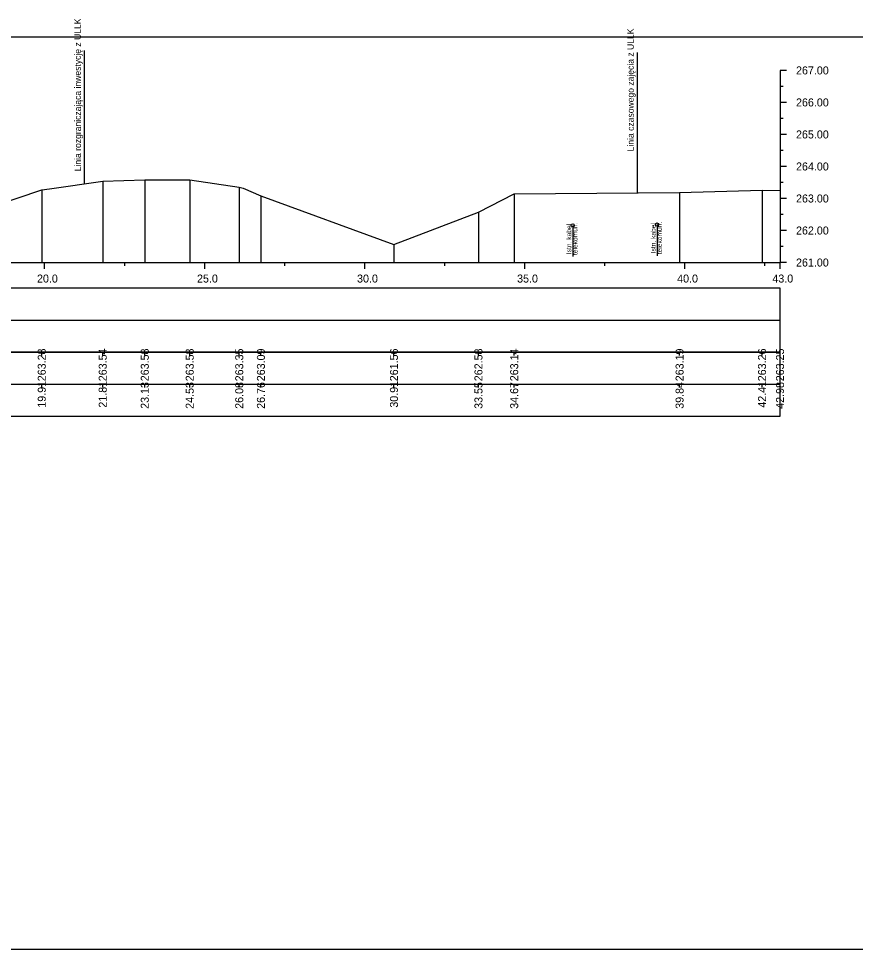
# Model space of a CAD drawing. Extents: x 6516023 to 6560129, y 5513077 to 5529206.
# Drawn here: x 6520522.17 to 6520548.32, y 5514518.16 to 5514547.22 of the extents above; entities that cross this region are included whole.
import ezdxf

# ---------------------------------------------------------------- set-up
doc = ezdxf.new("R2010")
doc.units = 0
for name, color, linetype in [('TOR_PRZEK_P-kable', 7, 'Continuous'), ('TOR_PRZEK_P-tabelka istniejace', 7, 'Continuous'), ('TOR_PRZEK_P-tabelka projektowane', 7, 'Continuous'), ('TOR_PRZEK_P-teren istniejacy', 7, 'Continuous'), ('TOR_PRZEK_P-uklad odniesienia', 7, 'Continuous'), ('TOR_PS_T-granica PKP-projektowana', 7, 'Continuous'), ('TOR_RAMKI-ramka+tabelka 1', 7, 'Continuous')]:
    doc.layers.add(name, color=color, linetype=linetype)

msp = doc.modelspace()

# ---------------------------------------------------------------- linework, layer by layer
at = {"layer": 'TOR_PRZEK_P-kable'}
for p, q in [((6520539.486, 5514540.767), (6520539.486, 5514539.793)), ((6520542.122, 5514540.791), (6520542.122, 5514539.817))]:
    msp.add_line(p, q, dxfattribs=at)
for centre in [(6520539.486, 5514540.767), (6520542.122, 5514540.791)]:
    msp.add_circle(centre, 0.05, dxfattribs=at)
at = {"layer": 'TOR_PRZEK_P-tabelka istniejace'}
for p, q in [((6520522.897, 5514536.706), (6520522.897, 5514536.806)), ((6520524.802, 5514536.706), (6520524.802, 5514536.806)), ((6520526.116, 5514536.706), (6520526.116, 5514536.806)), ((6520527.52, 5514536.706), (6520527.52, 5514536.806)), ((6520529.068, 5514536.706), (6520529.068, 5514536.806)), ((6520529.745, 5514536.706), (6520529.745, 5514536.806)), ((6520533.901, 5514536.706), (6520533.901, 5514536.806)), ((6520536.541, 5514536.706), (6520536.541, 5514536.806)), ((6520537.658, 5514536.706), (6520537.658, 5514536.806)), ((6520542.825, 5514536.706), (6520542.825, 5514536.806)), ((6520545.401, 5514536.706), (6520545.401, 5514536.806)), ((6520545.963, 5514536.706), (6520545.963, 5514536.806)), ((6520452.163, 5514535.806), (6520545.963, 5514535.806)), ((6520522.897, 5514535.706), (6520522.897, 5514535.806)), ((6520524.802, 5514535.706), (6520524.802, 5514535.806)), ((6520526.116, 5514535.706), (6520526.116, 5514535.806)), ((6520527.52, 5514535.706), (6520527.52, 5514535.806)), ((6520529.068, 5514535.706), (6520529.068, 5514535.806)), ((6520529.745, 5514535.706), (6520529.745, 5514535.806)), ((6520533.901, 5514535.706), (6520533.901, 5514535.806)), ((6520536.541, 5514535.706), (6520536.541, 5514535.806)), ((6520537.658, 5514535.706), (6520537.658, 5514535.806)), ((6520542.825, 5514535.706), (6520542.825, 5514535.806)), ((6520545.401, 5514535.706), (6520545.401, 5514535.806)), ((6520545.963, 5514535.706), (6520545.963, 5514535.806))]:
    msp.add_line(p, q, dxfattribs=at)
for points in [[(6520524.802, 5514542.146), (6520524.802, 5514539.806), (6520524.802, 5514539.676), (6520524.802, 5514539.606)], [(6520526.116, 5514542.19), (6520526.116, 5514539.806), (6520526.116, 5514539.676), (6520526.116, 5514539.606)], [(6520527.52, 5514542.187), (6520527.52, 5514539.806), (6520527.52, 5514539.676), (6520527.52, 5514539.606)], [(6520522.897, 5514541.881), (6520522.897, 5514539.806), (6520522.897, 5514539.676), (6520522.897, 5514539.606)], [(6520529.068, 5514541.959), (6520529.068, 5514539.806), (6520529.068, 5514539.676), (6520529.068, 5514539.606)], [(6520542.825, 5514541.798), (6520542.825, 5514539.806), (6520542.825, 5514539.676), (6520542.825, 5514539.606)], [(6520545.401, 5514541.864), (6520545.401, 5514539.806), (6520545.401, 5514539.676), (6520545.401, 5514539.606)], [(6520545.963, 5514541.857), (6520545.963, 5514539.806), (6520545.963, 5514539.676), (6520545.963, 5514539.606)], [(6520529.745, 5514541.692), (6520529.745, 5514539.806), (6520529.745, 5514539.676), (6520529.745, 5514539.606)], [(6520537.658, 5514541.75), (6520537.658, 5514539.806), (6520537.658, 5514539.676), (6520537.658, 5514539.606)], [(6520536.541, 5514541.183), (6520536.541, 5514539.806), (6520536.541, 5514539.676), (6520536.541, 5514539.606)], [(6520533.901, 5514540.168), (6520533.901, 5514539.806), (6520533.901, 5514539.676), (6520533.901, 5514539.606)]]:
    msp.add_lwpolyline(points, dxfattribs=at)
msp.add_lwpolyline([(6520452.163, 5514536.806), (6520452.163, 5514534.806), (6520545.963, 5514534.806), (6520545.963, 5514536.806)], close=True, dxfattribs=at)
at = {"layer": 'TOR_PRZEK_P-tabelka projektowane'}
msp.add_line((6520452.163, 5514537.806), (6520545.963, 5514537.806), dxfattribs=at)
msp.add_lwpolyline([(6520452.163, 5514538.806), (6520452.163, 5514536.806), (6520545.963, 5514536.806), (6520545.963, 5514538.806)], close=True, dxfattribs=at)
at = {"layer": 'TOR_PRZEK_P-teren istniejacy'}
msp.add_lwpolyline([(6520519.804, 5514540.836), (6520522.897, 5514541.881), (6520523.141, 5514541.907), (6520524.802, 5514542.146), (6520526.116, 5514542.19), (6520527.52, 5514542.187), (6520529.068, 5514541.959), (6520529.193, 5514541.924), (6520529.745, 5514541.692), (6520533.901, 5514540.168), (6520536.541, 5514541.183), (6520537.658, 5514541.75), (6520542.825, 5514541.798), (6520545.401, 5514541.864), (6520545.963, 5514541.857)], dxfattribs=at)
at = {"layer": 'TOR_PRZEK_P-uklad odniesienia'}
for p, q in [((6520545.963, 5514545.606), (6520545.963, 5514539.606)), ((6520546.163, 5514545.606), (6520545.963, 5514545.606)), ((6520546.063, 5514545.106), (6520545.963, 5514545.106)), ((6520546.163, 5514544.606), (6520545.963, 5514544.606)), ((6520546.063, 5514544.106), (6520545.963, 5514544.106)), ((6520546.163, 5514543.606), (6520545.963, 5514543.606)), ((6520546.063, 5514543.106), (6520545.963, 5514543.106)), ((6520546.163, 5514542.606), (6520545.963, 5514542.606)), ((6520546.063, 5514542.106), (6520545.963, 5514542.106)), ((6520546.163, 5514541.606), (6520545.963, 5514541.606)), ((6520546.063, 5514541.106), (6520545.963, 5514541.106)), ((6520546.163, 5514540.606), (6520545.963, 5514540.606)), ((6520546.063, 5514540.106), (6520545.963, 5514540.106)), ((6520455.963, 5514539.606), (6520545.963, 5514539.606)), ((6520522.988, 5514539.406), (6520522.988, 5514539.606)), ((6520525.488, 5514539.506), (6520525.488, 5514539.606)), ((6520527.988, 5514539.406), (6520527.988, 5514539.606)), ((6520530.488, 5514539.506), (6520530.488, 5514539.606)), ((6520532.988, 5514539.406), (6520532.988, 5514539.606)), ((6520535.488, 5514539.506), (6520535.488, 5514539.606)), ((6520537.988, 5514539.406), (6520537.988, 5514539.606)), ((6520540.488, 5514539.506), (6520540.488, 5514539.606)), ((6520542.988, 5514539.406), (6520542.988, 5514539.606)), ((6520545.488, 5514539.506), (6520545.488, 5514539.606)), ((6520545.963, 5514539.406), (6520545.963, 5514539.606)), ((6520546.163, 5514539.606), (6520545.963, 5514539.606))]:
    msp.add_line(p, q, dxfattribs=at)
at = {"layer": 'TOR_PS_T-granica PKP-projektowana'}
for p, q in [((6520524.233, 5514542.064), (6520524.233, 5514546.229)), ((6520541.505, 5514541.785), (6520541.505, 5514546.162))]:
    msp.add_line(p, q, dxfattribs=at)
at = {"layer": 'TOR_RAMKI-ramka+tabelka 1'}
msp.add_lwpolyline([(6520449.513, 5514546.656), (6520697.013, 5514546.656), (6520697.013, 5514518.156), (6520449.513, 5514518.156)], close=True, dxfattribs=at)

# ---------------------------------------------------------------- texts
at = {"layer": 'TOR_PRZEK_P-kable'}
for s, height, p in [('Istn. kabel', 0.14999, (6520539.441, 5514539.869)), ('telekomun.', 0.15, (6520539.635, 5514539.841)), ('Istn. kabel', 0.14999, (6520542.077, 5514539.894)), ('telekomun.', 0.15, (6520542.271, 5514539.865))]:
    msp.add_text(s, height=height, rotation=90.0511, dxfattribs=at).set_placement(p)
at = {"layer": 'TOR_PRZEK_P-tabelka istniejace'}
for s, p in [('263.28', (6520523.022, 5514535.898)), ('263.54', (6520524.927, 5514535.899)), ('263.58', (6520526.241, 5514535.898)), ('263.58', (6520527.645, 5514535.898)), ('263.35', (6520529.193, 5514535.897)), ('263.09', (6520529.87, 5514535.898)), ('261.56', (6520534.026, 5514535.898)), ('262.58', (6520536.666, 5514535.898)), ('263.14', (6520537.783, 5514535.899)), ('263.19', (6520542.95, 5514535.898)), ('263.26', (6520545.526, 5514535.898)), ('263.25', (6520546.088, 5514535.897)), ('19.91', (6520523.022, 5514535.073)), ('21.81', (6520524.927, 5514535.073)), ('23.13', (6520526.241, 5514535.038)), ('24.53', (6520527.645, 5514535.038)), ('26.08', (6520529.193, 5514535.038)), ('26.76', (6520529.87, 5514535.038)), ('30.91', (6520534.026, 5514535.073)), ('33.55', (6520536.666, 5514535.037)), ('34.67', (6520537.783, 5514535.038)), ('39.84', (6520542.95, 5514535.039)), ('42.41', (6520545.526, 5514535.073)), ('42.98', (6520546.088, 5514535.038))]:
    msp.add_text(s, height=0.25, rotation=90, dxfattribs=at).set_placement(p)
at = {"layer": 'TOR_PRZEK_P-uklad odniesienia'}
for s, p in [('267.00', (6520546.463, 5514545.481)), ('266.00', (6520546.463, 5514544.481)), ('265.00', (6520546.463, 5514543.481)), ('264.00', (6520546.463, 5514542.481)), ('263.00', (6520546.463, 5514541.481)), ('262.00', (6520546.463, 5514540.481)), ('261.00', (6520546.463, 5514539.481)), ('20.0', (6520522.749, 5514538.981)), ('25.0', (6520527.749, 5514538.981)), ('30.0', (6520532.749, 5514538.981)), ('35.0', (6520537.749, 5514538.981)), ('40.0', (6520542.749, 5514538.981)), ('43.0', (6520545.724, 5514538.981))]:
    msp.add_text(s, height=0.25, dxfattribs=at).set_placement(p)
at = {"layer": 'TOR_PS_T-granica PKP-projektowana'}
for s, p in [('Linia rozgraniczająca inwestycję z ULLK', (6520524.122, 5514542.455)), ('Linia czasowego zajęcia z ULLK', (6520541.395, 5514543.078))]:
    msp.add_text(s, height=0.2, rotation=90.0511, dxfattribs=at).set_placement(p)

doc.saveas('drawing.dxf')
